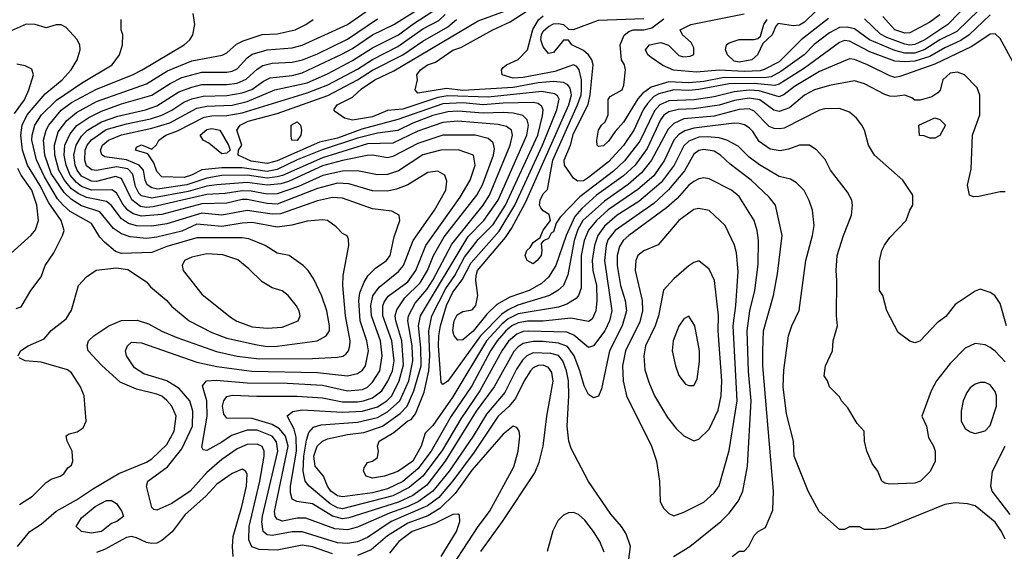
# Model space of a CAD drawing. Header units: inches. Extents: x 1793389 to 1900389, y 320802 to 470796.
# Tile 689 of 752: x 1873424 to 1877346, y 435691 to 437810. Entities that reach past the tile are written whole.
import ezdxf

# ---------------------------------------------------------------- set-up
doc = ezdxf.new("R2010")
doc.units = ezdxf.units.IN
doc.header["$MEASUREMENT"] = 0
doc.layers.add('B8473', color=7, linetype='Continuous')

msp = doc.modelspace()

# ---------------------------------------------------------------- linework, layer by layer
at = {"layer": 'B8473', "color": 2}
for points, elevation in [([(1877254.9, 437930), (1877121.3, 437790), (1877030, 437729.8), (1876990, 437710.8), (1876970, 437708.1), (1876950, 437711.8), (1876878.9, 437738.9), (1876852.5, 437752.5), (1876790, 437812.8)], 306), ([(1877290, 437892.8), (1877156.7, 437763.3), (1877090, 437729.8), (1877030, 437690.7), (1876990, 437677), (1876950, 437675.7), (1876910, 437686.6), (1876809.1, 437729.1), (1876750, 437772.8), (1876720.1, 437780.1), (1876690, 437778.5), (1876650, 437757.4), (1876589.3, 437710.7), (1876548.4, 437670), (1876456.5, 437603.5), (1876417.9, 437582.1), (1876390, 437578), (1876230, 437579.6), (1876150, 437563.4), (1876090, 437558.6), (1876010, 437562), (1875939.6, 437540.4), (1875904.9, 437515.1), (1875886.3, 437493.7), (1875830, 437402), (1875795.8, 437364.2), (1875770, 437326), (1875750, 437306.6), (1875730, 437304), (1875724, 437310), (1875722.7, 437330), (1875729.3, 437370), (1875741.2, 437390), (1875756.9, 437403.1), (1875767.8, 437430), (1875768.1, 437491.9), (1875776.9, 437503.1), (1875824.5, 437530), (1875831.1, 437548.9), (1875837.2, 437610), (1875833.2, 437630), (1875821.2, 437650), (1875816, 437710), (1875832, 437748), (1875850, 437762.8), (1875868, 437770), (1875910, 437768.7), (1875942.8, 437777.2), (1875990, 437812.7)], 310), ([(1875261.6, 435690), (1875347.6, 435810), (1875476.2, 436003.8), (1875493.8, 436046.2), (1875509.6, 436110.4), (1875524.2, 436230), (1875549.6, 436369.6), (1875543.3, 436403.3), (1875530, 436423.7), (1875510, 436432.8), (1875490, 436431.2), (1875470, 436422), (1875459.3, 436410), (1875434, 436370), (1875399.7, 436300.3), (1875372.1, 436267.9), (1875330, 436229.6), (1875234.4, 436085.6), (1875150, 435971.1), (1875094.2, 435905.8), (1875048.2, 435871.8), (1874904.4, 435810), (1874810, 435745.4), (1874770, 435728.3), (1874730, 435721.7), (1874690, 435724.8), (1874550, 435768.4), (1874510, 435768.4), (1874430, 435754.3), (1874410, 435756.2), (1874394.5, 435770), (1874388.6, 435808.6), (1874391, 435831), (1874452.8, 436090), (1874447.8, 436127.8), (1874429.6, 436150), (1874370, 436173.8), (1874330, 436174.2), (1874268, 436152), (1874230, 436125.6), (1874170, 436093.2), (1874155.3, 436095.3), (1874150, 436106), (1874171.1, 436230), (1874169.7, 436290), (1874152.7, 436350), (1874168.7, 436370), (1874206.6, 436373.4), (1874330, 436362), (1874490, 436361.5), (1874630, 436352.6), (1874730.3, 436330.3), (1874790, 436336), (1874810, 436345.7), (1874830, 436364.4), (1874858.3, 436410), (1874868.3, 436470), (1874861, 436530), (1874825.3, 436630), (1874822.7, 436670), (1874830.8, 436709.2), (1874856.8, 436743.2), (1874933.4, 436806.6), (1874952.8, 436830), (1874991.3, 436930), (1875076.9, 437050), (1875122, 437130), (1875126.3, 437166.3), (1875117.2, 437190), (1875090, 437206), (1875050, 437200.9), (1874970, 437151.8), (1874925.5, 437134.5), (1874890, 437126.6), (1874830, 437128.2), (1874735, 437155.1), (1874690, 437158.5), (1874610, 437137.2), (1874450, 437075.1), (1874410, 437077.2), (1874330, 437093.5), (1874310, 437092.5), (1874250, 437078.7), (1874150, 437075.7), (1873990, 437033.8), (1873910, 437027), (1873876.2, 437036.2), (1873854.7, 437050), (1873834.6, 437074.6), (1873810, 437119.6), (1873791.8, 437131.8), (1873710, 437129.8), (1873670, 437145.5), (1873650, 437160.3), (1873625.5, 437190), (1873609, 437230), (1873602, 437270), (1873603.5, 437310), (1873625.2, 437354.8), (1873652.2, 437387.8), (1873700, 437420), (1873750, 437445.8), (1873830, 437474.7), (1873950, 437509), (1874023.9, 437556.1), (1874070, 437579), (1874150, 437600.2), (1874250, 437600.3), (1874270, 437604.2), (1874290, 437614.4), (1874330, 437657.1), (1874350, 437671.8), (1874410, 437690.3), (1874510, 437697), (1874550, 437708.8), (1874730, 437790.4), (1874844.5, 437870)], 350), ([(1877350, 437124), (1877330, 437124), (1877244.7, 437104.7), (1877224, 437104), (1877208, 437110), (1877199, 437150), (1877214.6, 437214.6), (1877219, 437350), (1877249.2, 437430), (1877248.9, 437508.9), (1877238, 437538), (1877188, 437590), (1877160.2, 437600.2), (1877130, 437596), (1877101, 437570), (1877090.6, 437529.4), (1877082, 437518), (1877058, 437502), (1877010.9, 437489.1), (1876990, 437489.2), (1876978.4, 437498.4), (1876950, 437509.4), (1876910, 437503.6), (1876890, 437505.6), (1876870, 437511.6), (1876790, 437554), (1876750, 437566.6), (1876650, 437547.3), (1876590, 437529.6), (1876550, 437509.6), (1876490, 437458), (1876450, 437444), (1876428.7, 437448.7), (1876371.8, 437490), (1876330, 437497.3), (1876271.7, 437488.3), (1876210, 437468.9), (1876110, 437454.2), (1876048.4, 437451.6), (1876010, 437443.1), (1875990.2, 437429.8), (1875976.5, 437410), (1875923.1, 437296.9), (1875875.6, 437230), (1875830, 437187.3), (1875721.7, 437110), (1875663, 437057), (1875634.9, 437025.1), (1875600.7, 436950), (1875559.5, 436830), (1875530, 436782.9), (1875502.2, 436757.8), (1875453.4, 436730), (1875376.3, 436703.7), (1875325.3, 436674.8), (1875284.6, 436635.4), (1875230, 436568.3), (1875190, 436534), (1875170, 436532.7), (1875155.1, 436550), (1875149.7, 436570), (1875151.7, 436591.7), (1875154.7, 436610), (1875166.3, 436633.7), (1875190, 436646.4), (1875226.3, 436653.7), (1875241.2, 436670), (1875249.4, 436710.6), (1875241.6, 436770), (1875242, 436790), (1875248.5, 436810), (1875358.8, 436941.2), (1875383.1, 436976.9), (1875439.4, 437080.6), (1875611.6, 437470), (1875622, 437510), (1875616.6, 437536.6), (1875607, 437550), (1875590, 437559.1), (1875550, 437562.8), (1875490, 437558.3), (1875390, 437539.1), (1875190, 437528.1), (1875125, 437535), (1875010, 437517.2), (1874999.3, 437530), (1875009.3, 437570), (1875006, 437590), (1875021.2, 437610), (1875049.2, 437630), (1875080.1, 437639.9), (1875150, 437688), (1875181.2, 437698.8), (1875309.3, 437770), (1875378.5, 437801.5), (1875510, 437886.3)], 322), ([(1873415.3, 435710), (1873465.2, 435770), (1873510, 435799.1), (1873569.7, 435850.3), (1873650, 435895.8), (1873718.2, 435941.8), (1873819.3, 436000.7), (1873930, 436046), (1873950, 436059.3), (1874010, 436116.3), (1874039.6, 436170), (1874047.3, 436230), (1874030, 436269.2), (1874010, 436292), (1873990, 436309.5), (1873970, 436317.6), (1873890, 436337.6), (1873824.7, 436364.7), (1873750, 436432.7), (1873697.2, 436490), (1873693.2, 436510), (1873699, 436530), (1873719, 436550), (1873779, 436590), (1873830, 436610.6), (1873892.5, 436612.5), (1873937.3, 436597.3), (1873990, 436568.4), (1874050, 436543.1), (1874207.7, 436487.7), (1874290, 436468.9), (1874377.5, 436457.5), (1874590, 436458.9), (1874690, 436464.4), (1874711.3, 436468.7), (1874723.6, 436476.4), (1874734.5, 436490), (1874739.6, 436510), (1874740.5, 436530), (1874722.6, 436630), (1874711.6, 436750), (1874712.3, 436790), (1874735.3, 436910), (1874734.6, 436934.6), (1874728.4, 436948.4), (1874710, 436958), (1874684.7, 436984.7), (1874650, 437009), (1874630, 437012), (1874570, 437006.6), (1874508.8, 436991.2), (1874450, 436983), (1874350, 437001.1), (1874310, 436999.1), (1874230, 436985.3), (1874130, 436994.2), (1874070, 436967.4), (1873970, 436942.7), (1873930, 436938), (1873864.1, 436944.1), (1873830, 436955.8), (1873797.8, 436977.8), (1873744, 437044), (1873670, 437067.7), (1873630, 437093.1), (1873601.2, 437121.2), (1873550, 437196.9), (1873523.8, 437270), (1873519.2, 437330), (1873529.8, 437370), (1873540.4, 437390), (1873590, 437448.8), (1873630, 437479.6), (1873730, 437532.9), (1873873.2, 437590), (1873912.7, 437610), (1874079, 437710), (1874102, 437730), (1874114, 437750), (1874122, 437790), (1874114.6, 437834.6)], 358), ([(1875849.4, 435649.4), (1875857.2, 435710), (1875840.2, 435760.2), (1875821.2, 435790), (1875779.1, 435839.1), (1875689.6, 435969.6), (1875621.2, 436101.2), (1875612.3, 436130), (1875605.1, 436190), (1875611.3, 436310), (1875609.7, 436370), (1875602.2, 436410), (1875588.2, 436450), (1875570.7, 436470.7), (1875539.6, 436479.6), (1875470, 436481.5), (1875444.4, 436470), (1875426.9, 436453.1), (1875403.2, 436416.8), (1875356.1, 436323.9), (1875283.1, 436236.9), (1875230.1, 436149.9), (1875134.7, 436010), (1875070.1, 435929.9), (1875013.4, 435890), (1874972.2, 435870), (1874897.1, 435842.9), (1874770, 435786.9), (1874730, 435776), (1874679.8, 435779.8), (1874563.5, 435823.5), (1874530, 435823.5), (1874471.3, 435811.3), (1874450, 435819.5), (1874441.6, 435830), (1874439.7, 435850), (1874493.3, 436110), (1874483.1, 436150), (1874459.4, 436179.4), (1874430, 436196.8), (1874350, 436220.4), (1874250, 436220.9), (1874237, 436237), (1874232, 436270), (1874237, 436290), (1874250, 436307.3), (1874270, 436313.7), (1874368.8, 436308.8), (1874530, 436308.9), (1874630, 436302.7), (1874710, 436287.2), (1874770, 436287.2), (1874793.2, 436290), (1874830, 436303.2), (1874866.3, 436330), (1874890.6, 436369.4), (1874908.6, 436410), (1874915.8, 436450), (1874906.8, 436530), (1874870.9, 436630), (1874871, 436669), (1874875.9, 436684.1), (1874891.8, 436708.2), (1874970, 436765.3), (1875002.6, 436810), (1875042, 436910), (1875178.2, 437101.8), (1875218, 437170), (1875238.7, 437230), (1875232.3, 437270), (1875171.1, 437291.1), (1875102, 437290), (1875030, 437271.1), (1874933.3, 437206.7), (1874890, 437193.3), (1874850, 437191.5), (1874770, 437208), (1874710, 437206.2), (1874631.8, 437188.2), (1874535.4, 437144.6), (1874450, 437115.3), (1874410, 437114.6), (1874346.7, 437126.7), (1874310, 437128.1), (1874242.5, 437117.5), (1874170, 437112.4), (1873956, 437064), (1873930, 437061.6), (1873905.8, 437065.8), (1873871.2, 437091.2), (1873830, 437177.4), (1873805.4, 437185.4), (1873730, 437164.8), (1873710, 437165.8), (1873670, 437186.4), (1873652.9, 437210), (1873645, 437230), (1873639.8, 437270), (1873648.7, 437310), (1873670, 437345.7), (1873694.7, 437370), (1873750, 437403.2), (1873814.7, 437425.3), (1873925.2, 437450), (1873970, 437466.7), (1874058.3, 437521.7), (1874110, 437541.5), (1874150, 437551.4), (1874250, 437551.4), (1874290, 437557.3), (1874326.9, 437573.1), (1874370, 437612.4), (1874393.4, 437626.6), (1874430, 437636.5), (1874510, 437640.2), (1874550.7, 437649.3), (1874610, 437673.1), (1874730, 437732.7), (1874850, 437812.9)], 346), ([(1876028.7, 435670), (1876094, 435710), (1876217.2, 435810), (1876250, 435842.8), (1876287.7, 435892.3), (1876304.5, 435930), (1876322.9, 436030), (1876337.4, 436290), (1876327.2, 436407.2), (1876322, 436570), (1876332.8, 436650), (1876353, 436730), (1876365.8, 436834.2), (1876367.3, 436930), (1876362, 436970), (1876349.4, 437010), (1876290, 437105.2), (1876259, 437130), (1876170, 437175.1), (1876150, 437179.3), (1876130, 437175.1), (1876110, 437164.5), (1876090, 437149.6), (1876042.6, 437097.4), (1876000.4, 437059.6), (1875850, 436949.6), (1875828.5, 436930), (1875813.8, 436906.2), (1875804, 436870), (1875803.6, 436830), (1875818, 436750), (1875836.5, 436690), (1875841.1, 436650), (1875824.2, 436590), (1875773.4, 436490), (1875742, 436338), (1875730, 436308.7), (1875710, 436302), (1875690, 436315.3), (1875672.3, 436350), (1875655.8, 436410), (1875632.6, 436470), (1875606.8, 436506.8), (1875570, 436520.4), (1875510, 436527.6), (1875470, 436527.6), (1875430, 436519.1), (1875410, 436506.3), (1875392.8, 436487.2), (1875314.2, 436345.8), (1875242.4, 436250), (1875119.7, 436050), (1875045.5, 435954.5), (1874990, 435913.8), (1874933.8, 435886.2), (1874735.9, 435824.1), (1874710, 435820.3), (1874670, 435830.8), (1874590, 435879.7), (1874528, 435890), (1874510, 435899), (1874503.3, 435923.3), (1874503.1, 435950), (1874526.3, 436090), (1874526.1, 436146.1), (1874518.2, 436178.2), (1874489.5, 436230.5), (1874511.7, 436248.3), (1874550, 436254.3), (1874710, 436246), (1874790, 436249.2), (1874850, 436267.1), (1874886.6, 436290), (1874907.1, 436310), (1874936.4, 436370), (1874953.5, 436433.5), (1874946.6, 436530), (1874922, 436610), (1874920.4, 436630), (1874926.4, 436653.6), (1874958.9, 436701.1), (1875018.8, 436761.2), (1875048.7, 436810), (1875073.1, 436870), (1875115.1, 436944.9), (1875245.7, 437110), (1875267.9, 437152), (1875311, 437270), (1875315.6, 437295.6), (1875310, 437319.3), (1875290, 437335.6), (1875238, 437350), (1875110, 437349.7), (1875010, 437316.9), (1874910, 437264.7), (1874890, 437259.7), (1874830, 437269.6), (1874808.2, 437268.2), (1874710, 437248.7), (1874630, 437227.1), (1874495.1, 437164.9), (1874464.9, 437155.1), (1874410, 437150.6), (1874330, 437160.2), (1874210, 437151.5), (1874170, 437146.5), (1874095.3, 437124.7), (1873950, 437098.9), (1873910, 437107.4), (1873898.8, 437118.8), (1873885.4, 437145.4), (1873874.5, 437194.5), (1873854.9, 437214.9), (1873810, 437222.9), (1873730, 437208.6), (1873712, 437212), (1873690, 437227.8), (1873683.1, 437250), (1873684.5, 437290), (1873693.5, 437310), (1873710, 437331.5), (1873768.5, 437371.5), (1873850, 437395), (1873945.8, 437414.2), (1873990, 437429.2), (1874030, 437449), (1874078.3, 437481.7), (1874110, 437494.7), (1874154.7, 437505.3), (1874250, 437508.1), (1874310, 437518.2), (1874349, 437531), (1874395.4, 437564.6), (1874422.2, 437577.8), (1874510, 437588), (1874550, 437597.7), (1874707.4, 437672.6), (1874750, 437695.2), (1874830, 437749), (1874914, 437790), (1875009.6, 437850)], 342), ([(1876262, 435670), (1876290, 435691.3), (1876310, 435692), (1876328.9, 435711.1), (1876350, 435754), (1876366, 435770), (1876394.6, 435785.4), (1876424.7, 435855.3), (1876426.6, 435930), (1876384.7, 436430), (1876384.7, 436490), (1876387.6, 436570), (1876427, 436710), (1876443.3, 436796.7), (1876460.9, 436950), (1876435.1, 437070), (1876410, 437102.7), (1876338, 437170), (1876254.2, 437234.1), (1876216, 437270), (1876190, 437285.1), (1876150, 437292.6), (1876130, 437287.8), (1876110, 437273.6), (1876072.7, 437207.3), (1876008.6, 437131.4), (1875950, 437077.7), (1875795.8, 436970), (1875767, 436933), (1875760.2, 436910), (1875753.8, 436850), (1875782.6, 436650), (1875773.4, 436610), (1875754.6, 436570), (1875710, 436509.2), (1875690, 436502.7), (1875631.8, 436551.8), (1875604.1, 436564.1), (1875450, 436567.7), (1875430, 436566.4), (1875403.9, 436556.1), (1875371.6, 436528.4), (1875344.4, 436490), (1875256.5, 436330), (1875180.9, 436219.1), (1875107.6, 436092.4), (1875030.1, 435989.9), (1874975, 435945), (1874910, 435911.6), (1874710, 435860.8), (1874690, 435864.5), (1874660.7, 435880.7), (1874577, 435950), (1874561.3, 435970), (1874553.1, 436010), (1874556.5, 436070), (1874566.3, 436133.7), (1874576, 436164), (1874594.2, 436185.9), (1874624.8, 436195.2), (1874770, 436205.8), (1874850, 436223.9), (1874890, 436246.7), (1874938.2, 436290), (1874974, 436370), (1874990.7, 436450), (1874987.1, 436510), (1874969.8, 436610), (1874973.3, 436630), (1874999.6, 436680.4), (1875045.6, 436734.4), (1875070, 436772.2), (1875145.3, 436914.7), (1875269.9, 437070.2), (1875295.6, 437110), (1875378.3, 437310), (1875387.6, 437350), (1875383.7, 437370), (1875363.5, 437383.5), (1875330, 437392.3), (1875170, 437405.1), (1875110, 437399.8), (1875010, 437365.3), (1874910, 437318), (1874810, 437314.6), (1874630, 437259.8), (1874471.3, 437188.7), (1874450, 437183.4), (1874410, 437178.5), (1874330, 437189.9), (1874230, 437188.1), (1874170, 437177.8), (1874090, 437151.9), (1873973.8, 437133.8), (1873950, 437139.2), (1873931.8, 437151.8), (1873923.9, 437170), (1873917.6, 437210), (1873900.5, 437230), (1873850, 437250.8), (1873763.3, 437263.3), (1873751.6, 437271.6), (1873745.6, 437290), (1873753.6, 437310), (1873778, 437330), (1873830, 437350.2), (1873950, 437377.2), (1874021.7, 437398.3), (1874130, 437456.9), (1874170, 437465.2), (1874270, 437469.2), (1874330, 437483.2), (1874441.2, 437530), (1874570, 437558.6), (1874650, 437593.8), (1874750, 437646.7), (1874830, 437697.7), (1874933.6, 437750), (1874990, 437792.6), (1875070, 437844.2)], 338), ([(1877350, 435739), (1877335.6, 435770), (1877310, 435806.6), (1877230, 435872), (1877200.1, 435880.1), (1877150, 435883.7), (1877110, 435878), (1876890, 435788.7), (1876870, 435782), (1876830, 435778), (1876790, 435778), (1876770, 435788), (1876730, 435788), (1876710, 435778), (1876690, 435778), (1876609.2, 435850), (1876565.2, 435930), (1876509.3, 436070), (1876506, 436130), (1876478.9, 436238.9), (1876465.8, 436345.8), (1876467.5, 436412.5), (1876486.6, 436550), (1876499.3, 436590), (1876529.5, 436650.5), (1876555.1, 436850), (1876582.7, 436950), (1876589.2, 436990), (1876582, 437050), (1876569.1, 437089.1), (1876549.3, 437129.3), (1876518.9, 437158.9), (1876494, 437174), (1876450, 437184.5), (1876371, 437231), (1876330, 437262), (1876285.7, 437305.7), (1876241.2, 437330), (1876210, 437338.5), (1876162.9, 437342.9), (1876130, 437340.9), (1876090, 437325.1), (1876070, 437307.3), (1876031.6, 437230), (1875978.9, 437161.1), (1875890, 437084.8), (1875803.7, 437030), (1875753.8, 436986.2), (1875726.7, 436950), (1875713.8, 436910), (1875704.4, 436850), (1875707.8, 436810), (1875721.5, 436750), (1875723.1, 436690), (1875719.5, 436650), (1875704.1, 436615.9), (1875690, 436606.6), (1875619.7, 436619.7), (1875510, 436607.6), (1875447.6, 436607.6), (1875410, 436601.6), (1875384.9, 436590), (1875360.8, 436570), (1875326, 436530), (1875300.2, 436490), (1875225.5, 436350), (1875143.6, 436230), (1875063.9, 436090), (1875010, 436019.2), (1874950, 435968.8), (1874890, 435940.3), (1874830, 435924.1), (1874710, 435908.3), (1874690, 435911.6), (1874664.2, 435930), (1874649.7, 435950), (1874634.5, 435990), (1874601.6, 436030), (1874595.4, 436070), (1874609.7, 436110), (1874629.8, 436130.2), (1874650, 436138.7), (1874730, 436156.5), (1874795, 436164.9), (1874870, 436189.2), (1874939.7, 436240.3), (1874967.7, 436270), (1874994.8, 436330), (1875023.2, 436430), (1875022.5, 436502.5), (1875013.1, 436590), (1875020.9, 436630), (1875210, 436945.3), (1875273.7, 437010), (1875330.8, 437090), (1875443.9, 437350), (1875451, 437390), (1875445.6, 437410), (1875428.3, 437428.3), (1875390, 437437.3), (1875350, 437440.3), (1875270, 437436.8), (1875170, 437445), (1875130, 437443.1), (1875070, 437428), (1874990, 437397.4), (1874930, 437368.6), (1874850, 437358), (1874770, 437338), (1874629, 437291), (1874529, 437251), (1874450, 437212.3), (1874410, 437204.7), (1874310, 437219.5), (1874230, 437219.8), (1874150, 437211.3), (1874108.2, 437190), (1874079.2, 437180.8), (1873990, 437182.9), (1873970, 437205.2), (1873958.6, 437238.6), (1873935.3, 437275.3), (1873885.2, 437290), (1873890, 437302), (1873910, 437310.4), (1873950, 437294), (1873969.1, 437310.9), (1873979, 437330), (1874006, 437350), (1874052.7, 437367.3), (1874158.8, 437421.2), (1874190, 437427.2), (1874250, 437428.2), (1874310, 437438.8), (1874570, 437518.2), (1874651.8, 437550), (1874770, 437612.4), (1874830, 437651.3), (1874930, 437702.4), (1875030, 437773.6), (1875094.1, 437805.9), (1875119.7, 437830)], 334), ([(1877354.5, 436590), (1877330, 436678), (1877308, 436710), (1877290, 436722), (1877250, 436735.3), (1877230, 436728), (1877150, 436674), (1877113.2, 436626.8), (1877078.8, 436601.2), (1877010, 436528), (1876990, 436522), (1876970, 436528.7), (1876923.1, 436563.1), (1876878, 436650), (1876862, 436710), (1876848.7, 436730), (1876848.9, 436848.9), (1876859, 436890), (1876869.2, 436910.8), (1876890, 436942), (1876955.3, 437010), (1876969.3, 437050.7), (1876982, 437070), (1876982, 437110), (1876942, 437170), (1876829, 437270), (1876805.2, 437310), (1876789.1, 437369.1), (1876779, 437390), (1876757.5, 437417.5), (1876730, 437441.2), (1876690, 437456), (1876630, 437454.5), (1876610, 437449.3), (1876470, 437377.6), (1876450, 437375.1), (1876430, 437375.6), (1876410, 437383.6), (1876350, 437445.6), (1876330, 437455.1), (1876290, 437452.1), (1876190, 437425.8), (1876070, 437414.2), (1876030, 437395.8), (1876006.9, 437373.1), (1875941.5, 437250), (1875900.9, 437199.1), (1875847.5, 437152.5), (1875753.5, 437086.5), (1875668, 437010), (1875647, 436973), (1875633, 436930), (1875607.8, 436792.3), (1875590.2, 436749.8), (1875567.7, 436730), (1875534, 436710), (1875408.1, 436671.9), (1875370, 436653.8), (1875344.2, 436635.8), (1875259.2, 436550), (1875130, 436369.2), (1875110, 436355.3), (1875103.7, 436363.7), (1875092.1, 436510), (1875094.2, 436550), (1875099.8, 436590), (1875124.5, 436670), (1875150, 436723.1), (1875187.2, 436772.8), (1875221, 436839), (1875333.5, 436966.5), (1875396.2, 437070), (1875507.3, 437310), (1875564.2, 437450), (1875573.1, 437493.1), (1875566.9, 437506.9), (1875554.9, 437514.9), (1875503.8, 437523.8), (1875290, 437501.4), (1875130, 437506.4), (1875090, 437499.5), (1874950, 437453.6), (1874890, 437448.2), (1874830, 437423.1), (1874749.6, 437409.6), (1874717.5, 437417.5), (1874682, 437442), (1874675.3, 437450), (1874689, 437470), (1874750, 437500.5), (1874786.1, 437533.9), (1874838.4, 437570), (1874914.6, 437605.5), (1875250, 437805.3), (1875374, 437850)], 326), ([(1877386.6, 437630), (1877330, 437735.3), (1877310, 437753.2), (1877290, 437752), (1877217.3, 437702.7), (1877070, 437632), (1876930, 437583.6), (1876910, 437579.6), (1876890, 437585.6), (1876801.2, 437630), (1876750, 437651.5), (1876730, 437654), (1876610, 437603.5), (1876510, 437543.1), (1876470, 437511.2), (1876450, 437502.6), (1876370, 437525.8), (1876330, 437528.4), (1876270, 437522.9), (1876190, 437502.5), (1876110.9, 437490.9), (1876010, 437486.6), (1875974, 437470), (1875953, 437447), (1875893.9, 437326.1), (1875833.2, 437246.8), (1875790, 437206), (1875656.1, 437103.9), (1875577.3, 437022.7), (1875560.7, 436999.3), (1875550, 436964), (1875541.4, 436958.6), (1875530, 436938), (1875511.3, 436928.7), (1875502, 436918), (1875504.7, 436890), (1875501, 436870), (1875486, 436850), (1875470, 436837.2), (1875446, 436850), (1875437.2, 436870), (1875444, 436890), (1875458, 436902), (1875470, 436922), (1875498, 436942), (1875509.1, 436970.9), (1875538, 437010), (1875533.6, 437033.6), (1875510, 437048), (1875500.2, 437060.2), (1875495.3, 437070), (1875497.2, 437090), (1875510, 437116), (1875526.6, 437133.4), (1875548, 437250), (1875646.3, 437470), (1875660.3, 437510), (1875662.5, 437530), (1875661.5, 437570), (1875653.3, 437610), (1875643.3, 437623.3), (1875630, 437629.5), (1875556.3, 437603.7), (1875430, 437579.8), (1875390, 437576.3), (1875346, 437590), (1875343.7, 437610), (1875350, 437618.8), (1875364, 437630), (1875410, 437650.5), (1875447.3, 437690), (1875468.8, 437771.2), (1875490.7, 437809.3), (1875510, 437825.7)], 318), ([(1877290, 437829.7), (1877205.7, 437750), (1877173.6, 437726.4), (1877110, 437698.2), (1877050, 437663.5), (1876990, 437644.6), (1876950, 437641.2), (1876910, 437643.9), (1876810, 437682.3), (1876730, 437724), (1876710, 437726.6), (1876690, 437718.7), (1876550, 437616.4), (1876450, 437553.3), (1876432.6, 437547.4), (1876350, 437555.2), (1876250, 437554.1), (1876130, 437531.4), (1876090, 437527.2), (1876030, 437529.8), (1875970, 437514.8), (1875950, 437503.1), (1875924.5, 437475.5), (1875908, 437450), (1875870, 437369.6), (1875830, 437308), (1875770, 437243.5), (1875690, 437180.4), (1875670, 437167.1), (1875646, 437166), (1875630, 437178.7), (1875594.2, 437230), (1875593.3, 437250), (1875618, 437310), (1875630, 437356.3), (1875688, 437472), (1875696.4, 437510), (1875708.3, 437630), (1875703, 437650), (1875689.6, 437670), (1875670, 437686.6), (1875624, 437710), (1875610, 437728.7), (1875590, 437728.7), (1875550, 437679), (1875530, 437675.3), (1875510, 437701.2), (1875500.4, 437730), (1875502.7, 437750), (1875510, 437763.8), (1875530, 437782.6), (1875550, 437793.2), (1875570, 437795), (1875590.4, 437790), (1875610, 437772.4), (1875630, 437770.4), (1875730, 437808.5), (1875910, 437814.3)], 314), ([(1876645.8, 437814.2), (1876537.6, 437730), (1876450, 437642), (1876390, 437610.9), (1876373.4, 437606.6), (1876310, 437602.8), (1876210, 437608.1), (1876120.5, 437600.5), (1876028.3, 437608.3), (1875986.6, 437626.6), (1875939.1, 437659.1), (1875926.6, 437670), (1875917, 437690), (1875933.2, 437710), (1875978.7, 437718.7), (1876008.7, 437708.7), (1876050, 437667.3), (1876070, 437662), (1876095.5, 437664.5), (1876109, 437671), (1876110, 437698), (1876099.5, 437719.5), (1876064, 437750), (1876055.3, 437770), (1876098, 437790), (1876310, 437833.4)], 306), ([(1876595.9, 437844.1), (1876550, 437799.6), (1876530, 437788), (1876504.9, 437784.9), (1876446, 437794), (1876436, 437784), (1876422, 437750), (1876384.7, 437715.3), (1876362.8, 437670), (1876341, 437650), (1876290, 437640.5), (1876270, 437644.7), (1876243.7, 437670), (1876235.1, 437690), (1876239.3, 437710), (1876250, 437718), (1876290, 437730.4), (1876349.4, 437730.6), (1876364.7, 437735.3), (1876375.3, 437744.7), (1876389, 437790), (1876402, 437810)], 302), ([(1877090, 437829.6), (1877050, 437800.5), (1876970, 437757.6), (1876950, 437755.8), (1876909.6, 437770), (1876862.9, 437822.9)], 302), ([(1873410, 436658), (1873430, 436664.7), (1873469, 436730), (1873510, 436784.7), (1873525.2, 436830), (1873560.1, 436879.9), (1873595.1, 436950), (1873600.9, 436970), (1873589.6, 437010), (1873539.7, 437079.7), (1873504.8, 437150), (1873455.3, 437230), (1873436.1, 437290), (1873428.8, 437350), (1873434.2, 437390), (1873454, 437430), (1873525.5, 437514.5), (1873594, 437570), (1873629.3, 437610), (1873653.2, 437650), (1873665.2, 437690), (1873664, 437710), (1873652.5, 437732.5), (1873610, 437778), (1873588.9, 437788.9), (1873570, 437789), (1873530, 437777.2), (1873486, 437790), (1873450, 437792.3), (1873390, 437766)], 366), ([(1873418, 436470), (1873428, 436490), (1873458, 436510), (1873522, 436538), (1873550, 436571), (1873610, 436618), (1873630, 436652), (1873659, 436750), (1873690, 436784.7), (1873729.1, 436810.9), (1873810, 436821), (1873854.4, 436814.4), (1873930, 436764.7), (1873945.2, 436745.2), (1874010, 436690.8), (1874028.3, 436668.3), (1874098.8, 436610), (1874190, 436562.4), (1874250, 436540.3), (1874370, 436513.4), (1874410, 436507.6), (1874450, 436508.9), (1874609.6, 436530.4), (1874645.2, 436550), (1874658, 436570), (1874658.4, 436590), (1874647.3, 436650), (1874627.9, 436707.9), (1874595.3, 436775.3), (1874573.2, 436810), (1874554, 436830), (1874498, 436870), (1874450, 436879.3), (1874402, 436910), (1874336.6, 436936.6), (1874310, 436940.5), (1874130, 436940.4), (1874010, 436905.1), (1873950, 436881.6), (1873830, 436877.2), (1873806.3, 436886.3), (1873762.4, 436922.4), (1873743.3, 436943.3), (1873710, 436997), (1873625.9, 437045.9), (1873596.9, 437070), (1873575.4, 437095.4), (1873523, 437183), (1873490.6, 437250.6), (1873473.1, 437330), (1873473.5, 437350), (1873484.4, 437390), (1873511.2, 437430), (1873570.6, 437489.4), (1873670, 437557), (1873792.7, 437630), (1873821.2, 437670), (1873834, 437710), (1873835.3, 437750), (1873829, 437770), (1873828.7, 437810)], 362), ([(1874670, 435680.9), (1874590, 435708.5), (1874550, 435715.4), (1874450, 435695.4), (1874377.7, 435697.7), (1874348.5, 435708.5), (1874336.6, 435736.6), (1874338.5, 435790), (1874381.4, 435970), (1874398.7, 436070), (1874398.4, 436090), (1874390, 436109), (1874370, 436118.4), (1874330, 436116.9), (1874290, 436099.7), (1874230, 436056.9), (1874170, 436005.6), (1874103, 435930), (1874030, 435881.6), (1873970, 435855.3), (1873958, 435858), (1873950, 435866), (1873929.6, 435950), (1873934.5, 435970), (1874013.1, 436026.9), (1874070, 436099.1), (1874112.4, 436190), (1874114, 436250), (1874101.6, 436290), (1874059.2, 436339.2), (1874010, 436369.7), (1873918.8, 436398.8), (1873882, 436422), (1873849.4, 436470), (1873846, 436490), (1873853.2, 436510), (1873870, 436524), (1873910, 436521.6), (1874130, 436445.3), (1874210, 436427.6), (1874349.1, 436409.1), (1874610, 436403.6), (1874730, 436390.4), (1874770, 436399.3), (1874790, 436413.4), (1874801.6, 436430), (1874814, 436490), (1874806.9, 436530), (1874780.4, 436610), (1874774.7, 436690), (1874779.5, 436720.5), (1874796, 436764), (1874811.1, 436788.9), (1874841, 436819), (1874886, 436850), (1874899.5, 436870), (1874915.9, 436944.1), (1874939, 437010), (1874935.3, 437030), (1874906.3, 437046.3), (1874830, 437056.2), (1874710, 437098.7), (1874670, 437101.3), (1874610, 437088.2), (1874463.4, 437036.6), (1874430, 437034.6), (1874330, 437048.7), (1874230, 437031), (1874150, 437038.8), (1874010, 436996.1), (1873950, 436987.3), (1873890, 436988.6), (1873857.8, 436997.8), (1873830, 437015.4), (1873788.2, 437070), (1873770, 437085.7), (1873690, 437101.2), (1873656.7, 437116.8), (1873630, 437136.1), (1873602.5, 437170), (1873579.8, 437210), (1873564.8, 437270), (1873562.8, 437310), (1873577.8, 437362.2), (1873611.4, 437408.6), (1873650, 437439.6), (1873730, 437484), (1873930, 437554.6), (1874013.5, 437606.5), (1874110, 437645.7), (1874231.2, 437668.8), (1874250, 437678), (1874288.2, 437711.8), (1874314, 437726), (1874390, 437750.4), (1874450, 437754), (1874522, 437770), (1874564, 437790), (1874593.2, 437810)], 354), ([(1877350, 436446), (1877310, 436489.2), (1877290, 436502.7), (1877270, 436513.2), (1877230, 436519), (1877190, 436501.2), (1877130, 436439), (1877076, 436370), (1877054.8, 436330), (1877018, 436230), (1877036, 436190), (1877044.5, 436144.5), (1877064.7, 436110), (1877071, 436090), (1877071.3, 436050), (1877050.9, 436009.1), (1877012, 435970), (1876990, 435962), (1876890, 435959), (1876870, 435962), (1876858, 435970), (1876842, 436010), (1876820.2, 436040.2), (1876798, 436090), (1876788.7, 436130), (1876788, 436170), (1876760.2, 436200.2), (1876723.1, 436263.1), (1876698, 436290), (1876690, 436306), (1876650, 436346), (1876642, 436370), (1876629.2, 436390), (1876634, 436430), (1876662, 436490), (1876664, 436530), (1876681.2, 436590), (1876677.2, 436630), (1876679.3, 436770), (1876676, 436810), (1876680.9, 436870), (1876705.2, 436950), (1876737.2, 437030), (1876741.2, 437070), (1876739, 437090), (1876722, 437122), (1876654, 437210), (1876632.5, 437252.5), (1876599, 437290), (1876570, 437309.2), (1876530, 437309.4), (1876486.6, 437293.4), (1876452.8, 437287.2), (1876413.4, 437293.4), (1876370, 437323.7), (1876344.2, 437364.2), (1876330, 437378.4), (1876310.9, 437390.9), (1876290, 437395.8), (1876270, 437396.9), (1876110, 437377.8), (1876073.5, 437366.5), (1876050, 437352.6), (1876030.3, 437330), (1875992.8, 437250), (1875950, 437186.9), (1875886.4, 437133.6), (1875768.3, 437051.7), (1875721.7, 437010), (1875689.4, 436970.6), (1875672.4, 436930), (1875660.7, 436870), (1875660.3, 436739.7), (1875650.4, 436710), (1875641.1, 436698.9), (1875604.2, 436675.8), (1875570, 436664.4), (1875410, 436637.7), (1875370, 436617.1), (1875344.2, 436595.8), (1875284.2, 436530), (1875150, 436306), (1875070, 436192), (1875038.8, 436161.2), (1875023.8, 436110), (1874990, 436049.7), (1874930, 436009.6), (1874878, 435990), (1874830, 435982), (1874804, 435990), (1874793.2, 436010), (1874796.5, 436023.5), (1874810, 436044.7), (1874830, 436050.8), (1874850, 436064.7), (1874854, 436090), (1874849.6, 436110), (1874856.2, 436130), (1874915, 436164.9), (1874970, 436210.3), (1874983.5, 436216.5), (1875001, 436239), (1875035.3, 436324.7), (1875054.6, 436410), (1875057.7, 436470), (1875054, 436570), (1875066.4, 436630), (1875121.6, 436738.4), (1875157.2, 436790), (1875196.4, 436863.6), (1875250, 436933.4), (1875310, 436993.1), (1875359.8, 437070), (1875487.7, 437350), (1875506.3, 437426.3), (1875509.6, 437450), (1875504.4, 437464.4), (1875490, 437476.3), (1875470, 437479.7), (1875350, 437477.3), (1875270, 437469.8), (1875190, 437478.1), (1875110, 437473.8), (1874930, 437411.6), (1874787, 437373), (1874690, 437338.2), (1874618.3, 437321.7), (1874450, 437247.1), (1874410, 437236.5), (1874346.4, 437246.4), (1874294, 437270), (1874295.3, 437290), (1874309, 437310), (1874289, 437370), (1874302.7, 437390), (1874334.9, 437405.1), (1874450, 437436.1), (1874651.9, 437508.1), (1874770, 437570.2), (1874830, 437609.2), (1874949.9, 437670.1), (1875030, 437723.6), (1875130, 437780.8), (1875164.7, 437810)], 330), ([(1873403.8, 437436.2), (1873442.9, 437490), (1873460.9, 437530), (1873479, 437590), (1873472.9, 437612.9), (1873445.6, 437625.6), (1873412.5, 437632.5)], 370), ([(1873390, 436878.8), (1873470, 436950.8), (1873487.5, 436972.5), (1873499.5, 437010), (1873492.6, 437070), (1873472.3, 437130), (1873429.8, 437189.8), (1873417.2, 437217.2)], 370), ([(1873423.2, 435876.8), (1873475.3, 435910), (1873530, 435964.7), (1873550, 435978), (1873586, 435990), (1873600.4, 435999.6), (1873616.4, 436023.6), (1873630, 436034), (1873635.3, 436050), (1873633.2, 436090), (1873614, 436130), (1873609, 436151), (1873621.2, 436158.8), (1873652.9, 436167.1), (1873677.2, 436182.8), (1873688.7, 436210), (1873681.2, 436310), (1873666.3, 436346.3), (1873630, 436402), (1873614.2, 436414.2), (1873510, 436445.2), (1873446, 436450), (1873422, 436462)], 362), ([(1875108.5, 435571.5), (1875250.9, 435789.1), (1875295.6, 435850), (1875392.5, 436027.5), (1875409.4, 436090), (1875416, 436150), (1875413.2, 436170), (1875404, 436184), (1875390, 436189), (1875350, 436158), (1875225.9, 436014.1), (1875158.4, 435921.6), (1875098.1, 435861.9), (1875050, 435831.8), (1874970, 435803.5), (1874890, 435752.6), (1874823.7, 435696.3), (1874770, 435674.8)], 354), ([(1877370, 435838), (1877298, 435930), (1877292.3, 435950), (1877299.5, 436010), (1877349.6, 436110)], 330), ([(1874274.5, 435670), (1874271.5, 435710), (1874274.7, 435750), (1874309.7, 435870), (1874327.6, 435950), (1874330, 435998), (1874324, 436010), (1874310, 436018), (1874270, 436000.7), (1874210, 435958.4), (1874166, 435910), (1874082.8, 435837.2), (1874031.4, 435768.6), (1873990, 435734.3), (1873970, 435723.5), (1873950, 435721.4), (1873930, 435725.3), (1873890, 435745.1), (1873870, 435749.6), (1873850, 435746), (1873761.8, 435698.2), (1873730, 435686.3)], 358), ([(1875103.6, 435670), (1875164.5, 435770), (1875177, 435810), (1875175.5, 435835.5), (1875170, 435839), (1875150, 435837), (1875078.5, 435801.5), (1874988.2, 435770), (1874934, 435730), (1874896.9, 435683.1)], 358), ([(1875752.5, 435687.5), (1875735.1, 435730), (1875709.3, 435770), (1875675.3, 435815.3), (1875650, 435837.2), (1875630, 435845.2), (1875610, 435844), (1875590, 435835.3), (1875567.9, 435812.1), (1875548.1, 435771.9), (1875524.9, 435690)], 350)]:
    msp.add_lwpolyline(points, dxfattribs=dict(at, elevation=elevation))
for points, elevation in [([(1874530, 437327.6), (1874508.7, 437330), (1874505.6, 437345.6), (1874506, 437390), (1874530, 437402.8), (1874542.8, 437390), (1874547.3, 437370), (1874544, 437350)], 326), ([(1877050, 437338), (1877027.3, 437347.3), (1877008.4, 437348.4), (1877006, 437390), (1877070, 437418), (1877090, 437412), (1877112, 437390), (1877090, 437348), (1877070, 437338)], 322), ([(1874230, 437275.3), (1874178, 437318), (1874155.3, 437330), (1874142.7, 437350), (1874170, 437372.4), (1874190, 437376.4), (1874221, 437370), (1874256, 437310), (1874262, 437290), (1874250, 437278)], 330), ([(1876130, 437057.2), (1876110, 437053.2), (1876050, 437009.2), (1875967.1, 436912.9), (1875910, 436888.7), (1875886, 436870), (1875878.8, 436850), (1875876.3, 436810), (1875903.1, 436690), (1875905.3, 436650), (1875894.7, 436605.3), (1875837, 436490), (1875824.9, 436430), (1875828.4, 436370), (1875842, 436310), (1875940.7, 436110), (1875960.7, 436050), (1875973.4, 435970), (1875976, 435890), (1875979.8, 435879.8), (1875990, 435862), (1876010, 435842), (1876030, 435832), (1876070, 435846.8), (1876150, 435887.3), (1876190, 435924), (1876210, 435951.3), (1876250, 436092), (1876281.7, 436290), (1876265.7, 436590), (1876277.4, 436670), (1876285.8, 436805.8), (1876280.1, 436880.1), (1876271.7, 436911.7), (1876234, 436990), (1876170, 437049)], 346), ([(1874170, 436876.2), (1874110, 436863.7), (1874081, 436850), (1874071, 436830), (1874076, 436810), (1874150, 436716), (1874264.1, 436624.1), (1874288.6, 436608.6), (1874350, 436586), (1874410, 436580.5), (1874470, 436584.9), (1874534, 436610), (1874541.2, 436630), (1874537.2, 436650), (1874525.2, 436670), (1874493.2, 436710), (1874470, 436729.2), (1874430, 436741.2), (1874390, 436765.2), (1874337.2, 436817.2), (1874293.1, 436853.1), (1874233.1, 436873.1)], 366), ([(1876130, 436848), (1876110, 436842), (1876090, 436828.7), (1876030, 436777.2), (1875988.4, 436731.6), (1875968.5, 436630), (1875955.8, 436590), (1875916.4, 436510), (1875910.4, 436470), (1875914.6, 436414.6), (1875930, 436364.7), (1875953.4, 436310), (1876004.1, 436224.1), (1876039.8, 436179.8), (1876070, 436151), (1876110, 436131.3), (1876130, 436138), (1876170, 436178), (1876206.2, 436253.8), (1876218.7, 436310), (1876221.3, 436370), (1876206, 436570), (1876207.8, 436630), (1876192.3, 436770), (1876170, 436815.3)], 350), ([(1876090, 436628), (1876070, 436618), (1876050, 436588), (1876027.3, 436530), (1876022.8, 436490), (1876036, 436430), (1876050, 436392), (1876076.9, 436356.9), (1876090, 436351.3), (1876110, 436352), (1876123.1, 436376.9), (1876132.1, 436447.9), (1876132.3, 436490), (1876114, 436590)], 354), ([(1877270, 436364), (1877250, 436364), (1877230, 436357.2), (1877210, 436342), (1877196.8, 436323.2), (1877182.8, 436290), (1877174.8, 436250), (1877174.8, 436210), (1877190, 436181), (1877210, 436166.8), (1877230, 436161), (1877250, 436166), (1877270, 436171.3), (1877290, 436192), (1877314.5, 436270), (1877314.5, 436310), (1877310, 436328), (1877290, 436354)], 334), ([(1873710, 435763.7), (1873670, 435769.2), (1873649, 435790), (1873670, 435824.7), (1873725.2, 435870), (1873770, 435893), (1873790, 435894), (1873810, 435881), (1873831, 435850), (1873838, 435830), (1873811.3, 435810), (1873790, 435801.2), (1873750, 435769.5)], 354)]:
    msp.add_lwpolyline(points, close=True, dxfattribs=dict(at, elevation=elevation))

doc.saveas('drawing.dxf')
